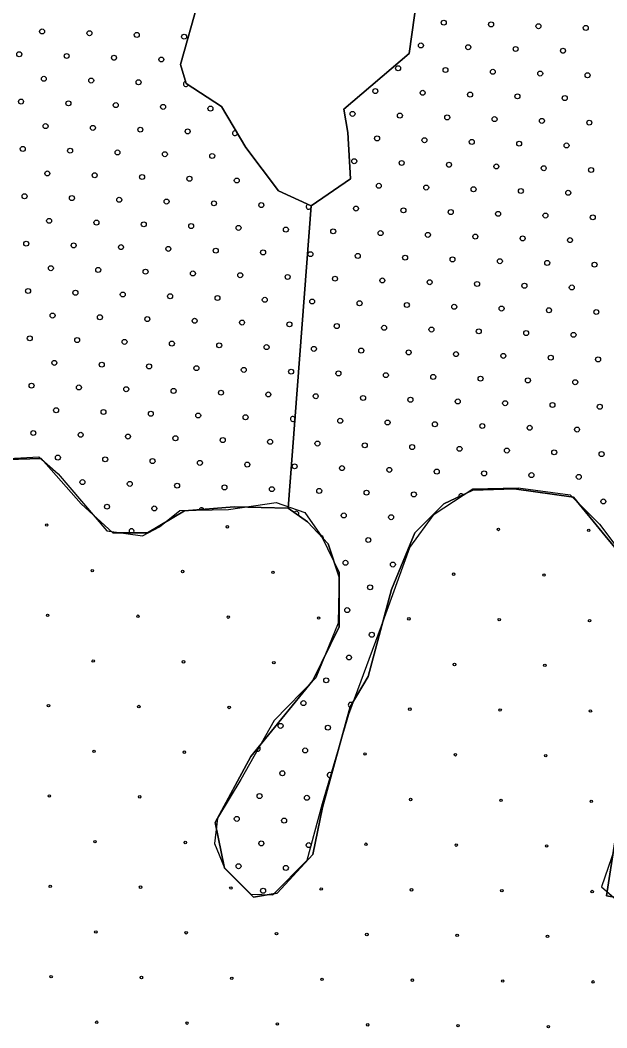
# Model space of a CAD drawing. Extents: x 1612280 to 1883141, y 560852 to 780851.
# Drawn here: x 1793921 to 1796419, y 639297 to 643587 of the extents above; entities that cross this region are included whole.
import ezdxf

# ---------------------------------------------------------------- set-up
doc = ezdxf.new("R2010")
doc.units = 0
for name, color, linetype in [('DESIGN - EROSION CONTROL - Devices', 7, 'Continuous'), ('DESIGN - SCRATCH - User 1', 7, 'Continuous'), ('DESIGN - TRAFFIC CONTROL PERMANENT - Pavement Marking Text', 7, 'Continuous')]:
    doc.layers.add(name, color=color, linetype=linetype)

msp = doc.modelspace()

# ---------------------------------------------------------------- linework, layer by layer
at = {"layer": 'DESIGN - EROSION CONTROL - Devices'}
for centre in [(1794033.9, 641437.5), (1794033.9, 641437.5), (1794803, 641430), (1794803, 641430), (1795956.7, 641418.8), (1795956.7, 641418.8), (1796341.2, 641415.1), (1796341.2, 641415.1), (1794228, 641243.3), (1794228, 641243.3), (1794612.6, 641239.6), (1794612.6, 641239.6), (1794997.1, 641235.9), (1794997.1, 641235.9), (1795766.2, 641228.4), (1795766.2, 641228.4), (1796150.8, 641224.7), (1796150.8, 641224.7), (1794037.6, 641052.9), (1794037.6, 641052.9), (1794422.2, 641049.2), (1794422.2, 641049.2), (1794806.7, 641045.5), (1794806.7, 641045.5), (1795191.3, 641041.7), (1795191.3, 641041.7), (1795575.8, 641038), (1795575.8, 641038), (1795960.4, 641034.3), (1795960.4, 641034.3), (1796344.9, 641030.5), (1796344.9, 641030.5), (1794231.8, 640858.8), (1794231.8, 640858.8), (1794616.3, 640855), (1794616.3, 640855), (1795000.9, 640851.3), (1795000.9, 640851.3), (1795770, 640843.8), (1795770, 640843.8), (1796154.5, 640840.1), (1796154.5, 640840.1), (1794041.4, 640668.4), (1794041.4, 640668.4), (1794425.9, 640664.6), (1794425.9, 640664.6), (1794810.5, 640660.9), (1794810.5, 640660.9), (1795579.6, 640653.4), (1795579.6, 640653.4), (1795964.1, 640649.7), (1795964.1, 640649.7), (1796348.7, 640646), (1796348.7, 640646), (1794235.5, 640474.2), (1794235.5, 640474.2), (1794620.1, 640470.5), (1794620.1, 640470.5), (1795389.2, 640463), (1795389.2, 640463), (1795773.7, 640459.3), (1795773.7, 640459.3), (1796158.3, 640455.6), (1796158.3, 640455.6), (1794045.1, 640283.8), (1794045.1, 640283.8), (1794429.6, 640280.1), (1794429.6, 640280.1), (1795583.3, 640268.9), (1795583.3, 640268.9), (1795967.9, 640265.1), (1795967.9, 640265.1), (1796352.4, 640261.4), (1796352.4, 640261.4), (1794239.2, 640089.7), (1794239.2, 640089.7), (1794623.8, 640085.9), (1794623.8, 640085.9), (1795392.9, 640078.5), (1795392.9, 640078.5), (1795777.4, 640074.7), (1795777.4, 640074.7), (1796162, 640071), (1796162, 640071), (1794048.8, 639899.3), (1794048.8, 639899.3), (1794433.4, 639895.5), (1794433.4, 639895.5), (1794817.9, 639891.8), (1794817.9, 639891.8), (1795202.5, 639888.1), (1795202.5, 639888.1), (1795587, 639884.3), (1795587, 639884.3), (1795971.6, 639880.6), (1795971.6, 639880.6), (1796356.1, 639876.9), (1796356.1, 639876.9), (1794243, 639705.1), (1794243, 639705.1), (1794627.5, 639701.4), (1794627.5, 639701.4), (1795012.1, 639697.6), (1795012.1, 639697.6), (1795396.6, 639693.9), (1795396.6, 639693.9), (1795781.2, 639690.2), (1795781.2, 639690.2), (1796165.7, 639686.4), (1796165.7, 639686.4), (1794052.6, 639514.7), (1794052.6, 639514.7), (1794437.1, 639511), (1794437.1, 639511), (1794821.7, 639507.2), (1794821.7, 639507.2), (1795206.2, 639503.5), (1795206.2, 639503.5), (1795590.8, 639499.8), (1795590.8, 639499.8), (1795975.3, 639496), (1795975.3, 639496), (1796359.9, 639492.3), (1796359.9, 639492.3), (1794246.7, 639320.6), (1794246.7, 639320.6), (1794631.3, 639316.8), (1794631.3, 639316.8), (1795015.8, 639313.1), (1795015.8, 639313.1), (1795400.4, 639309.4), (1795400.4, 639309.4), (1795784.9, 639305.6), (1795784.9, 639305.6), (1796169.5, 639301.9), (1796169.5, 639301.9)]:
    msp.add_circle(centre, 5.28, dxfattribs=at)
msp.add_arc((1794814.2, 640276.3), 5.28, 70.7085, 226.9543, dxfattribs=at)
at = {"layer": 'DESIGN - SCRATCH - User 1'}
for points in [[(1795061.4, 641509.7), (1795159.6, 642796.4), (1795327.5, 642912.3), (1795315.9, 643109.3), (1795298.5, 643207.8), (1795576.5, 643445.3), (1795611.2, 643688.7)], [(1795611.2, 643688.7), (1795576.5, 643445.3), (1795298.5, 643207.8), (1795315.9, 643109.3), (1795327.5, 642912.3), (1795159.6, 642796.4), (1795061.4, 641509.7)], [(1795061.4, 641509.7), (1795159.6, 642796.4), (1795327.5, 642912.3), (1795315.9, 643109.3), (1795298.5, 643207.8), (1795576.5, 643445.3), (1795611.2, 643688.7)], [(1795611.2, 643688.7), (1795576.5, 643445.3), (1795298.5, 643207.8), (1795315.9, 643109.3), (1795327.5, 642912.3), (1795159.6, 642796.4), (1795061.4, 641509.7)], [(1794679, 643665.5), (1794603.7, 643399), (1794626.9, 643317.9), (1794777.4, 643219.4), (1794881.6, 643045.6), (1795020.6, 642860.2), (1795159.5, 642796.4), (1795061.4, 641509.7)], [(1795061.4, 641509.7), (1795159.5, 642796.4), (1795020.6, 642860.2), (1794881.6, 643045.6), (1794777.4, 643219.4), (1794626.9, 643317.9), (1794603.7, 643399), (1794679, 643665.5)], [(1794679, 643665.5), (1794603.7, 643399), (1794626.9, 643317.9), (1794777.4, 643219.4), (1794881.6, 643045.6), (1795020.6, 642860.2), (1795159.5, 642796.4), (1795061.4, 641509.7)], [(1795061.4, 641509.7), (1795159.5, 642796.4), (1795020.6, 642860.2), (1794881.6, 643045.6), (1794777.4, 643219.4), (1794626.9, 643317.9), (1794603.7, 643399), (1794679, 643665.5)], [(1793213.9, 641811.5), (1793503.6, 641724.3), (1793844.9, 641720), (1794000.4, 641728.6), (1794082.4, 641655.1), (1794289.8, 641413.1), (1794441, 641391.5), (1794514.4, 641430.4), (1794600.8, 641499.5), (1794808.1, 641503.8), (1795011.2, 641534.1), (1795132.1, 641490.9), (1795205.5, 641387.1), (1795279, 641235.9), (1795274.6, 641019.7), (1795179.6, 640786.3), (1795002.5, 640604.8), (1794860, 640354.1), (1794760.6, 640189.9), (1794747.7, 640081.8), (1794790.9, 639978.1), (1794903.2, 639865.7)], [(1793213.9, 641811.5), (1793503.6, 641724.3), (1793844.9, 641720), (1794000.4, 641728.6), (1794082.4, 641655.1), (1794289.8, 641413.1), (1794441, 641391.5), (1794514.4, 641430.4), (1794600.8, 641499.5), (1794808.1, 641503.8), (1795011.2, 641534.1), (1795132.1, 641490.9), (1795205.5, 641387.1), (1795279, 641235.9), (1795274.6, 641019.7), (1795179.6, 640786.3), (1795002.5, 640604.8), (1794860, 640354.1), (1794760.6, 640189.9), (1794747.7, 640081.8), (1794790.9, 639978.1), (1794903.2, 639865.7)], [(1795061.4, 641509.7), (1794832.5, 641515.6), (1794621.1, 641498), (1794462.6, 641404), (1794315.8, 641404), (1794180.8, 641527.3), (1794010.5, 641721.2), (1793623.1, 641709.4), (1793358.9, 641768.2), (1793218, 641803.4)], [(1793218, 641803.4), (1793358.9, 641768.2), (1793623.1, 641709.4), (1794010.5, 641721.2), (1794180.8, 641527.3), (1794315.8, 641404), (1794462.6, 641404), (1794621.1, 641498), (1794832.5, 641515.6), (1795061.4, 641509.7)], [(1795061.4, 641509.7), (1794832.5, 641515.6), (1794621.1, 641498), (1794462.6, 641404), (1794315.8, 641404), (1794180.8, 641527.3), (1794010.5, 641721.2), (1793623.1, 641709.4), (1793358.9, 641768.2), (1793218, 641803.4)], [(1793218, 641803.4), (1793358.9, 641768.2), (1793623.1, 641709.4), (1794010.5, 641721.2), (1794180.8, 641527.3), (1794315.8, 641404), (1794462.6, 641404), (1794621.1, 641498), (1794832.5, 641515.6), (1795061.4, 641509.7)], [(1796587.9, 641180.7), (1796411.7, 641392.2), (1796276.7, 641556.7), (1796024.3, 641591.9), (1795848.1, 641586.1), (1795724.8, 641527.3), (1795601.5, 641404), (1795501.7, 641163.1), (1795401.9, 640793), (1795325.6, 640663.7), (1795208.2, 640234.9), (1795167.1, 640035.2), (1795014.5, 639870.7), (1794914.7, 639853), (1794791.4, 639976.4), (1794750.3, 640170.3), (1794902.9, 640452.3), (1795167.1, 640775.4), (1795278.6, 641004.5), (1795278.6, 641216), (1795231.7, 641357), (1795143.6, 641450.9), (1795061.4, 641509.7)], [(1795061.4, 641509.7), (1795143.6, 641450.9), (1795231.7, 641357), (1795278.6, 641216), (1795278.6, 641004.5), (1795167.1, 640775.4), (1794902.9, 640452.3), (1794750.3, 640170.3), (1794791.4, 639976.4), (1794914.7, 639853), (1795014.5, 639870.7), (1795167.1, 640035.2), (1795208.2, 640234.9), (1795325.6, 640663.7), (1795401.9, 640793), (1795501.7, 641163.1), (1795601.5, 641404), (1795724.8, 641527.3), (1795848.1, 641586.1), (1796024.3, 641591.9), (1796276.7, 641556.7), (1796411.7, 641392.2), (1796587.9, 641180.7)], [(1796587.9, 641180.7), (1796411.7, 641392.2), (1796276.7, 641556.7), (1796024.3, 641591.9), (1795848.1, 641586.1), (1795724.8, 641527.3), (1795601.5, 641404), (1795501.7, 641163.1), (1795401.9, 640793), (1795325.6, 640663.7), (1795208.2, 640234.9), (1795167.1, 640035.2), (1795014.5, 639870.7), (1794914.7, 639853), (1794791.4, 639976.4), (1794750.3, 640170.3), (1794902.9, 640452.3), (1795167.1, 640775.4), (1795278.6, 641004.5), (1795278.6, 641216), (1795231.7, 641357), (1795143.6, 641450.9), (1795061.4, 641509.7)], [(1795061.4, 641509.7), (1795143.6, 641450.9), (1795231.7, 641357), (1795278.6, 641216), (1795278.6, 641004.5), (1795167.1, 640775.4), (1794902.9, 640452.3), (1794750.3, 640170.3), (1794791.4, 639976.4), (1794914.7, 639853), (1795014.5, 639870.7), (1795167.1, 640035.2), (1795208.2, 640234.9), (1795325.6, 640663.7), (1795401.9, 640793), (1795501.7, 641163.1), (1795601.5, 641404), (1795724.8, 641527.3), (1795848.1, 641586.1), (1796024.3, 641591.9), (1796276.7, 641556.7), (1796411.7, 641392.2), (1796587.9, 641180.7)], [(1794903.2, 639865.7), (1794996.3, 639863.2), (1795143.2, 640010.1), (1795208, 640252.2), (1795320.3, 640632.5), (1795458.5, 641008.6), (1795579.4, 641341.4), (1795683.1, 641484), (1795847.3, 641592.1), (1796041.6, 641596.4), (1796261.9, 641566.1), (1796387.2, 641440.8), (1796521.1, 641263.6), (1796616.1, 641103.6), (1796650.7, 640909.1), (1796616.1, 640632.5), (1796572.9, 640433.7), (1796482.2, 640148.4), (1796395.8, 639897.7), (1796469.3, 639832.9)], [(1794903.2, 639865.7), (1794996.3, 639863.2), (1795143.2, 640010.1), (1795208, 640252.2), (1795320.3, 640632.5), (1795458.5, 641008.6), (1795579.4, 641341.4), (1795683.1, 641484), (1795847.3, 641592.1), (1796041.6, 641596.4), (1796261.9, 641566.1), (1796387.2, 641440.8), (1796521.1, 641263.6), (1796616.1, 641103.6), (1796650.7, 640909.1), (1796616.1, 640632.5), (1796572.9, 640433.7), (1796482.2, 640148.4), (1796395.8, 639897.7), (1796469.3, 639832.9)], [(1796517.4, 639841.3), (1796417.6, 639858.9), (1796452.8, 640088)], [(1796452.8, 640088), (1796417.6, 639858.9), (1796517.4, 639841.3)], [(1796517.4, 639841.3), (1796417.6, 639858.9), (1796452.8, 640088)], [(1796452.8, 640088), (1796417.6, 639858.9), (1796517.4, 639841.3)]]:
    msp.add_lwpolyline(points, dxfattribs=at)
at = {"layer": 'DESIGN - TRAFFIC CONTROL PERMANENT - Pavement Marking Text'}
for centre in [(1795724.1, 643576.5), (1795724.1, 643576.5), (1795925.7, 643569.1), (1795925.7, 643569.1), (1796127.3, 643561.6), (1796127.3, 643561.6), (1796328.9, 643554.1), (1796328.9, 643554.1), (1794014.1, 643539.2), (1794014.1, 643539.2), (1794215.7, 643531.7), (1794215.7, 643531.7), (1794417.3, 643524.3), (1794417.3, 643524.3), (1794618.9, 643516.8), (1794618.9, 643516.8), (1795627, 643479.5), (1795627, 643479.5), (1795828.6, 643472), (1795828.6, 643472), (1796030.2, 643464.5), (1796030.2, 643464.5), (1793917, 643442.1), (1793917, 643442.1), (1794118.7, 643434.7), (1794118.7, 643434.7), (1794320.3, 643427.2), (1794320.3, 643427.2), (1794521.9, 643419.7), (1794521.9, 643419.7), (1796231.8, 643457.1), (1796231.8, 643457.1), (1795529.9, 643382.4), (1795529.9, 643382.4), (1795731.5, 643374.9), (1795731.5, 643374.9), (1794021.6, 643337.6), (1794021.6, 643337.6), (1795933.1, 643367.5), (1795933.1, 643367.5), (1796134.8, 643360), (1796134.8, 643360), (1796336.4, 643352.5), (1796336.4, 643352.5), (1794223.2, 643330.1), (1794223.2, 643330.1), (1794424.8, 643322.7), (1794424.8, 643322.7), (1795432.9, 643285.3), (1795432.9, 643285.3), (1795634.5, 643277.9), (1795634.5, 643277.9), (1795836.1, 643270.4), (1795836.1, 643270.4), (1796037.7, 643262.9), (1796037.7, 643262.9), (1796239.3, 643255.5), (1796239.3, 643255.5), (1793924.5, 643240.5), (1793924.5, 643240.5), (1794126.1, 643233.1), (1794126.1, 643233.1), (1794327.7, 643225.6), (1794327.7, 643225.6), (1794529.3, 643218.1), (1794529.3, 643218.1), (1794731, 643210.7), (1794731, 643210.7), (1795335.8, 643188.3), (1795335.8, 643188.3), (1795537.4, 643180.8), (1795537.4, 643180.8), (1795739, 643173.3), (1795739, 643173.3), (1795940.6, 643165.9), (1795940.6, 643165.9), (1794029, 643136), (1794029, 643136), (1794230.7, 643128.5), (1794230.7, 643128.5), (1794432.3, 643121.1), (1794432.3, 643121.1), (1796142.2, 643158.4), (1796142.2, 643158.4), (1796343.8, 643150.9), (1796343.8, 643150.9), (1794633.9, 643113.6), (1794633.9, 643113.6), (1795440.3, 643083.7), (1795440.3, 643083.7), (1795641.9, 643076.2), (1795641.9, 643076.2), (1793932, 643038.9), (1793932, 643038.9), (1794133.6, 643031.4), (1794133.6, 643031.4), (1795843.5, 643068.8), (1795843.5, 643068.8), (1796045.2, 643061.3), (1796045.2, 643061.3), (1796246.8, 643053.8), (1796246.8, 643053.8), (1794335.2, 643024), (1794335.2, 643024), (1794536.8, 643016.5), (1794536.8, 643016.5), (1794738.4, 643009), (1794738.4, 643009), (1795343.2, 642986.6), (1795343.2, 642986.6), (1795544.9, 642979.2), (1795544.9, 642979.2), (1795746.5, 642971.7), (1795746.5, 642971.7), (1795948.1, 642964.2), (1795948.1, 642964.2), (1796149.7, 642956.8), (1796149.7, 642956.8), (1796351.3, 642949.3), (1796351.3, 642949.3), (1794036.5, 642934.4), (1794036.5, 642934.4), (1794238.1, 642926.9), (1794238.1, 642926.9), (1794439.7, 642919.4), (1794439.7, 642919.4), (1794641.3, 642912), (1794641.3, 642912), (1794843, 642904.5), (1794843, 642904.5), (1795447.8, 642882.1), (1795447.8, 642882.1), (1795649.4, 642874.6), (1795649.4, 642874.6), (1795851, 642867.2), (1795851, 642867.2), (1796052.6, 642859.7), (1796052.6, 642859.7), (1793939.4, 642837.3), (1793939.4, 642837.3), (1794141.1, 642829.8), (1794141.1, 642829.8), (1794342.7, 642822.4), (1794342.7, 642822.4), (1796254.2, 642852.2), (1796254.2, 642852.2), (1794544.3, 642814.9), (1794544.3, 642814.9), (1794745.9, 642807.4), (1794745.9, 642807.4), (1794947.5, 642800), (1794947.5, 642800), (1795350.7, 642785), (1795350.7, 642785), (1795552.3, 642777.6), (1795552.3, 642777.6), (1794044, 642732.8), (1794044, 642732.8), (1795753.9, 642770.1), (1795753.9, 642770.1), (1795955.5, 642762.6), (1795955.5, 642762.6), (1796157.2, 642755.2), (1796157.2, 642755.2), (1796358.8, 642747.7), (1796358.8, 642747.7), (1794245.6, 642725.3), (1794245.6, 642725.3), (1794447.2, 642717.8), (1794447.2, 642717.8), (1794648.8, 642710.4), (1794648.8, 642710.4), (1794850.4, 642702.9), (1794850.4, 642702.9), (1795052, 642695.4), (1795052, 642695.4), (1795253.6, 642688), (1795253.6, 642688), (1795455.3, 642680.5), (1795455.3, 642680.5), (1795656.9, 642673), (1795656.9, 642673), (1795858.5, 642665.6), (1795858.5, 642665.6), (1796060.1, 642658.1), (1796060.1, 642658.1), (1796261.7, 642650.6), (1796261.7, 642650.6), (1793946.9, 642635.7), (1793946.9, 642635.7), (1794148.5, 642628.2), (1794148.5, 642628.2), (1794350.1, 642620.8), (1794350.1, 642620.8), (1794551.7, 642613.3), (1794551.7, 642613.3), (1794753.4, 642605.8), (1794753.4, 642605.8), (1794955, 642598.4), (1794955, 642598.4), (1795156.6, 642590.9), (1795156.6, 642590.9), (1795358.2, 642583.4), (1795358.2, 642583.4), (1795559.8, 642576), (1795559.8, 642576), (1795761.4, 642568.5), (1795761.4, 642568.5), (1795963, 642561), (1795963, 642561), (1794051.5, 642531.2), (1794051.5, 642531.2), (1794253.1, 642523.7), (1794253.1, 642523.7), (1794454.7, 642516.2), (1794454.7, 642516.2), (1796164.6, 642553.6), (1796164.6, 642553.6), (1796366.2, 642546.1), (1796366.2, 642546.1), (1794656.3, 642508.8), (1794656.3, 642508.8), (1794857.9, 642501.3), (1794857.9, 642501.3), (1795059.5, 642493.8), (1795059.5, 642493.8), (1795261.1, 642486.4), (1795261.1, 642486.4), (1795462.7, 642478.9), (1795462.7, 642478.9), (1793954.4, 642434.1), (1793954.4, 642434.1), (1795664.3, 642471.4), (1795664.3, 642471.4), (1795865.9, 642464), (1795865.9, 642464), (1796067.6, 642456.5), (1796067.6, 642456.5), (1796269.2, 642449), (1796269.2, 642449), (1794156, 642426.6), (1794156, 642426.6), (1794357.6, 642419.1), (1794357.6, 642419.1), (1794559.2, 642411.7), (1794559.2, 642411.7), (1794760.8, 642404.2), (1794760.8, 642404.2), (1794962.4, 642396.7), (1794962.4, 642396.7), (1795164, 642389.3), (1795164, 642389.3), (1795365.7, 642381.8), (1795365.7, 642381.8), (1795567.3, 642374.3), (1795567.3, 642374.3), (1795768.9, 642366.9), (1795768.9, 642366.9), (1795970.5, 642359.4), (1795970.5, 642359.4), (1796172.1, 642351.9), (1796172.1, 642351.9), (1796373.7, 642344.5), (1796373.7, 642344.5), (1794058.9, 642329.5), (1794058.9, 642329.5), (1794260.5, 642322.1), (1794260.5, 642322.1), (1794462.1, 642314.6), (1794462.1, 642314.6), (1794663.7, 642307.1), (1794663.7, 642307.1), (1794865.4, 642299.7), (1794865.4, 642299.7), (1795067, 642292.2), (1795067, 642292.2), (1795268.6, 642284.7), (1795268.6, 642284.7), (1795470.2, 642277.3), (1795470.2, 642277.3), (1795671.8, 642269.8), (1795671.8, 642269.8), (1795873.4, 642262.3), (1795873.4, 642262.3), (1793961.8, 642232.5), (1793961.8, 642232.5), (1794163.5, 642225), (1794163.5, 642225), (1794365.1, 642217.5), (1794365.1, 642217.5), (1796075, 642254.9), (1796075, 642254.9), (1796276.6, 642247.4), (1796276.6, 642247.4), (1794566.7, 642210.1), (1794566.7, 642210.1), (1794768.3, 642202.6), (1794768.3, 642202.6), (1794969.9, 642195.1), (1794969.9, 642195.1), (1795171.5, 642187.7), (1795171.5, 642187.7), (1795373.1, 642180.2), (1795373.1, 642180.2), (1795574.7, 642172.7), (1795574.7, 642172.7), (1795776.3, 642165.3), (1795776.3, 642165.3), (1795977.9, 642157.8), (1795977.9, 642157.8), (1796179.6, 642150.3), (1796179.6, 642150.3), (1796381.2, 642142.9), (1796381.2, 642142.9), (1794066.4, 642127.9), (1794066.4, 642127.9), (1794268, 642120.5), (1794268, 642120.5), (1794469.6, 642113), (1794469.6, 642113), (1794671.2, 642105.5), (1794671.2, 642105.5), (1794872.8, 642098.1), (1794872.8, 642098.1), (1795074.4, 642090.6), (1795074.4, 642090.6), (1795276, 642083.1), (1795276, 642083.1), (1795477.7, 642075.7), (1795477.7, 642075.7), (1795679.3, 642068.2), (1795679.3, 642068.2), (1795880.9, 642060.7), (1795880.9, 642060.7), (1796082.5, 642053.3), (1796082.5, 642053.3), (1796284.1, 642045.8), (1796284.1, 642045.8), (1793969.3, 642030.9), (1793969.3, 642030.9), (1794170.9, 642023.4), (1794170.9, 642023.4), (1794372.5, 642015.9), (1794372.5, 642015.9), (1794574.1, 642008.5), (1794574.1, 642008.5), (1794775.8, 642001), (1794775.8, 642001), (1794977.4, 641993.5), (1794977.4, 641993.5), (1795179, 641986.1), (1795179, 641986.1), (1795380.6, 641978.6), (1795380.6, 641978.6), (1795582.2, 641971.1), (1795582.2, 641971.1), (1795783.8, 641963.7), (1795783.8, 641963.7), (1794073.9, 641926.3), (1794073.9, 641926.3), (1794275.5, 641918.9), (1794275.5, 641918.9), (1795985.4, 641956.2), (1795985.4, 641956.2), (1796187, 641948.7), (1796187, 641948.7), (1796388.6, 641941.3), (1796388.6, 641941.3), (1794477.1, 641911.4), (1794477.1, 641911.4), (1794678.7, 641903.9), (1794678.7, 641903.9), (1794880.3, 641896.5), (1794880.3, 641896.5), (1795283.5, 641881.5), (1795283.5, 641881.5), (1795485.1, 641874.1), (1795485.1, 641874.1), (1793976.8, 641829.3), (1793976.8, 641829.3), (1795686.7, 641866.6), (1795686.7, 641866.6), (1795888.3, 641859.1), (1795888.3, 641859.1), (1796090, 641851.7), (1796090, 641851.7), (1796291.6, 641844.2), (1796291.6, 641844.2), (1794178.4, 641821.8), (1794178.4, 641821.8), (1794380, 641814.3), (1794380, 641814.3), (1794581.6, 641806.9), (1794581.6, 641806.9), (1794783.2, 641799.4), (1794783.2, 641799.4), (1794984.8, 641791.9), (1794984.8, 641791.9), (1795186.4, 641784.5), (1795186.4, 641784.5), (1795388.1, 641777), (1795388.1, 641777), (1795589.7, 641769.5), (1795589.7, 641769.5), (1795791.3, 641762), (1795791.3, 641762), (1795992.9, 641754.6), (1795992.9, 641754.6), (1796194.5, 641747.1), (1796194.5, 641747.1), (1794081.3, 641724.7), (1794081.3, 641724.7), (1794282.9, 641717.2), (1794282.9, 641717.2), (1794484.5, 641709.8), (1794484.5, 641709.8), (1794686.1, 641702.3), (1794686.1, 641702.3), (1796396.1, 641739.6), (1796396.1, 641739.6), (1794887.8, 641694.8), (1794887.8, 641694.8), (1795089.4, 641687.4), (1795089.4, 641687.4), (1795291, 641679.9), (1795291, 641679.9), (1795492.6, 641672.4), (1795492.6, 641672.4), (1795694.2, 641665), (1795694.2, 641665), (1795895.8, 641657.5), (1795895.8, 641657.5), (1794185.9, 641620.2), (1794185.9, 641620.2), (1796097.4, 641650), (1796097.4, 641650), (1796299, 641642.6), (1796299, 641642.6), (1794387.5, 641612.7), (1794387.5, 641612.7), (1794589.1, 641605.2), (1794589.1, 641605.2), (1794790.7, 641597.8), (1794790.7, 641597.8), (1794992.3, 641590.3), (1794992.3, 641590.3), (1795193.9, 641582.8), (1795193.9, 641582.8), (1795395.5, 641575.4), (1795395.5, 641575.4), (1795597.1, 641567.9), (1795597.1, 641567.9), (1796403.6, 641538), (1796403.6, 641538), (1794290.4, 641515.6), (1794290.4, 641515.6), (1794492, 641508.2), (1794492, 641508.2), (1795298.4, 641478.3), (1795298.4, 641478.3), (1795500.1, 641470.8), (1795500.1, 641470.8), (1795403, 641373.8), (1795403, 641373.8), (1795305.9, 641276.7), (1795305.9, 641276.7), (1795507.5, 641269.2), (1795507.5, 641269.2), (1795410.5, 641172.2), (1795410.5, 641172.2), (1795313.4, 641075.1), (1795313.4, 641075.1), (1795417.9, 640970.5), (1795417.9, 640970.5), (1795320.8, 640873.5), (1795320.8, 640873.5), (1795223.8, 640776.4), (1795223.8, 640776.4), (1795126.7, 640679.3), (1795126.7, 640679.3), (1795029.6, 640582.3), (1795029.6, 640582.3), (1795231.2, 640574.8), (1795231.2, 640574.8), (1795134.2, 640477.7), (1795134.2, 640477.7), (1795037.1, 640380.6), (1795037.1, 640380.6), (1794940, 640283.6), (1794940, 640283.6), (1795141.6, 640276.1), (1795141.6, 640276.1), (1794843, 640186.5), (1794843, 640186.5), (1795044.6, 640179), (1795044.6, 640179), (1794947.5, 640082), (1794947.5, 640082), (1795149.1, 640074.5), (1795149.1, 640074.5), (1794850.4, 639984.9), (1794850.4, 639984.9), (1795052, 639977.4), (1795052, 639977.4), (1794955, 639880.4), (1794955, 639880.4)]:
    msp.add_circle(centre, 10.6, dxfattribs=at)
for centre, start, end in [((1794626.4, 643315.2), 99.618, 340.3665), ((1794835.5, 643106.1), 68.033, 353.8626), ((1795149.1, 642792.5), 106.937, 338.7426), ((1795149.1, 642792.5), 12.5349, 23.7747), ((1795149.1, 642792.5), 339.049, 12.2286), ((1795081.9, 641889), 32.8876, 318.3899), ((1795081.9, 641889), 318.5404, 32.7372), ((1795798.7, 641560.4), 35.8235, 195.1289), ((1794693.6, 641500.7), 22.8781, 166.6561), ((1795096.8, 641485.8), 318.3231, 150.5594), ((1794394.9, 641411.1), 317.4347, 222.5653), ((1795201.4, 641381.2), 344.6181, 101.6514), ((1795328.3, 640671.9), 49.6457, 252.1498), ((1794932.6, 640485.2), 219.1893, 62.2693), ((1795238.7, 640373.2), 32.5586, 296.8182)]:
    msp.add_arc(centre, 10.6, start, end, dxfattribs=at)

doc.saveas('drawing.dxf')
